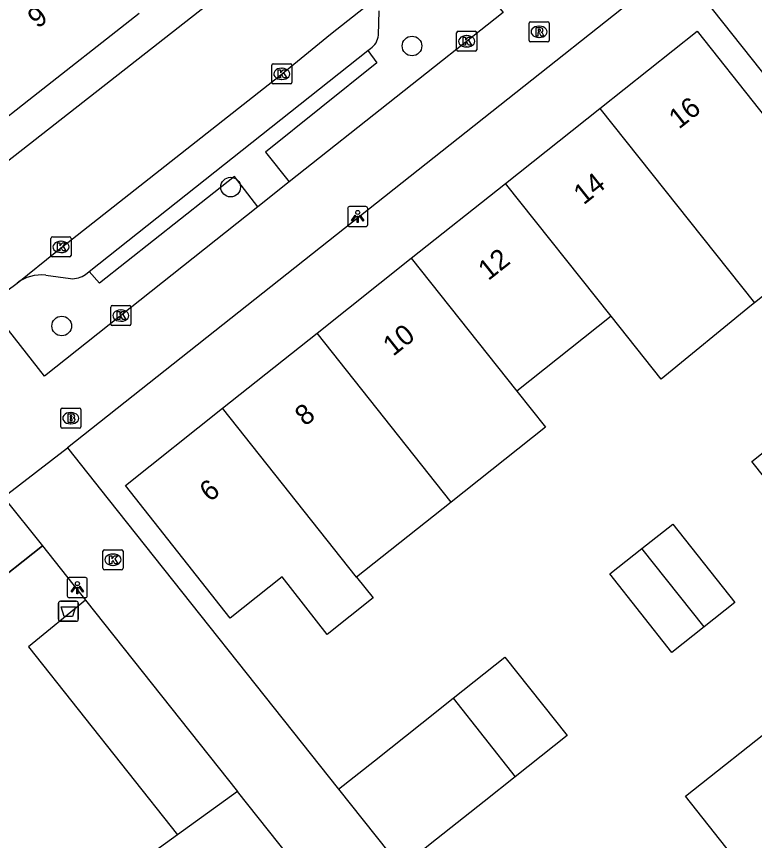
# Model space of a CAD drawing. Extents: x 157321 to 158827, y 386650 to 388532.
# Drawn here: x 157739.5 to 157776.25, y 387509.01 to 387550.03 of the extents above; entities that cross this region are included whole.
import ezdxf

# ---------------------------------------------------------------- set-up
doc = ezdxf.new("R2010")
doc.units = 0
for name, color, linetype in [('IMGEO_Afvalbak', 7, 'Continuous'), ('IMGEO_Boom', 7, 'Continuous'), ('IMGEO_Brandkraan', 7, 'Continuous'), ('IMGEO_Groenvoorziening', 7, 'Continuous'), ('IMGEO_Hek', 7, 'Continuous'), ('IMGEO_Kolk', 7, 'Continuous'), ('IMGEO_Lichtpunt', 7, 'Continuous'), ('IMGEO_Loofbos', 7, 'Continuous'), ('IMGEO_Muur', 7, 'Continuous'), ('IMGEO_Pand', 7, 'Continuous'), ('IMGEO_Pand_nummerreeks', 7, 'Continuous'), ('IMGEO_Parkeervlak_open', 7, 'Continuous'), ('IMGEO_Rijbaan_lokaal_open', 7, 'Continuous'), ('IMGEO_Rioolput', 7, 'Continuous'), ('IMGEO_Voetpad_open', 7, 'Continuous')]:
    doc.layers.add(name, color=color, linetype=linetype)

msp = doc.modelspace()

# ---------------------------------------------------------------- linework, layer by layer
at = {"layer": 'IMGEO_Afvalbak'}
for p, q in [((157741.594, 387520.026), (157741.594, 387520.826)), ((157741.594, 387520.826), (157741.594, 387520.026)), ((157741.694, 387520.926), (157742.484, 387520.926)), ((157742.484, 387520.926), (157741.694, 387520.926)), ((157742.584, 387520.826), (157742.584, 387520.026)), ((157742.584, 387520.026), (157742.584, 387520.826)), ((157742.484, 387519.926), (157741.694, 387519.926)), ((157741.694, 387519.926), (157742.484, 387519.926))]:
    msp.add_line(p, q, dxfattribs=at)
msp.add_lwpolyline([(157741.737, 387520.64), (157742.441, 387520.64), (157742.292, 387520.17), (157741.886, 387520.17), (157741.737, 387520.64)], dxfattribs=at)
for centre, start, end in [((157741.694, 387520.826), 90, 180), ((157741.694, 387520.826), 90, 180), ((157742.484, 387520.826), 0, 90), ((157742.484, 387520.826), 360, 90), ((157741.694, 387520.026), 180, 270), ((157741.694, 387520.026), 180, 270), ((157742.484, 387520.026), 270, 0), ((157742.484, 387520.026), 270, 0)]:
    msp.add_arc(centre, 0.1, start, end, dxfattribs=at)
at = {"layer": 'IMGEO_Boom'}
for centre in [(157759.199, 387548.562), (157750.167, 387541.538), (157741.757, 387534.624)]:
    msp.add_circle(centre, 0.489, dxfattribs=at)
at = {"layer": 'IMGEO_Brandkraan'}
for p, q in [((157741.707, 387529.61), (157741.707, 387530.462)), ((157741.782, 387530.536), (157742.634, 387530.536)), ((157742.708, 387530.462), (157742.708, 387529.61)), ((157742.195, 387530.316), (157742.22, 387530.316)), ((157742.218, 387529.756), (157742.193, 387529.756)), ((157742.634, 387529.536), (157741.782, 387529.536))]:
    msp.add_line(p, q, dxfattribs=at)
for points in [[(157741.707, 387529.61), (157741.707, 387530.462)], [(157741.782, 387530.536), (157742.634, 387530.536)], [(157742.708, 387530.462), (157742.708, 387529.61)], [(157742.055, 387530.236), (157742.055, 387529.836), (157742.268, 387529.836)], [(157742.286, 387530.236), (157742.055, 387530.236)], [(157742.234, 387530.155), (157742.18, 387530.155), (157742.18, 387530.079)], [(157742.18, 387530.079), (157742.233, 387530.079)], [(157742.242, 387530.003), (157742.18, 387530.003), (157742.18, 387529.922)], [(157742.18, 387529.922), (157742.242, 387529.922)], [(157742.634, 387529.536), (157741.782, 387529.536)]]:
    msp.add_lwpolyline(points, dxfattribs=at)
for centre, radius, start, end in [((157741.784, 387530.46), 0.0765, 91.552, 178.448), ((157741.784, 387530.46), 0.0765, 91.552, 178.448), ((157742.632, 387530.46), 0.0765, 1.552, 88.448), ((157742.632, 387530.46), 0.0765, 1.552, 88.448), ((157742.235, 387530.117), 0.0379, 267.8285, 90.9355), ((157742.29, 387530.091), 0.145, 59.4692, 91.5367), ((157742.315, 387530.138), 0.0922, 285.5137, 58.1501), ((157742.32, 387529.946), 0.105, 301.3115, 78.989), ((157742.243, 387529.962), 0.0404, 269.8759, 90.5077), ((157742.274, 387530.087), 0.251, 268.6676, 293.5347), ((157741.784, 387529.612), 0.0765, 181.552, 268.448), ((157741.784, 387529.612), 0.0765, 181.552, 268.448), ((157742.632, 387529.612), 0.0765, 271.552, 358.448), ((157742.632, 387529.612), 0.0765, 271.552, 358.448)]:
    msp.add_arc(centre, radius, start, end, dxfattribs=at)
for centre, major_axis, ratio, start_param, end_param in [((157742.194, 387530.036), (-0.387, 0.002), 0.722429, 4.712389, 7.853982), ((157742.219, 387530.036), (-0.39, 0.002), 0.717154, 1.570796, 4.712389)]:
    msp.add_ellipse(centre, major_axis=major_axis, ratio=ratio, start_param=start_param, end_param=end_param, dxfattribs=at)
at = {"layer": 'IMGEO_Groenvoorziening'}
for points in [[(157729.559, 387514.786), (157740.803, 387523.675)], [(157742.949, 387520.974), (157740.098, 387518.647), (157747.526, 387509.303)]]:
    msp.add_lwpolyline(points, dxfattribs=at)
at = {"layer": 'IMGEO_Hek'}
for points in [[(157740.803, 387523.675), (157729.559, 387514.786)], [(157742.949, 387520.974), (157740.098, 387518.647), (157747.526, 387509.303)], [(157747.526, 387509.303), (157739.152, 387503.254)]]:
    msp.add_lwpolyline(points, dxfattribs=at)
at = {"layer": 'IMGEO_Kolk'}
for p, q in [((157761.42, 387548.371), (157761.42, 387549.223)), ((157761.495, 387549.297), (157762.347, 387549.297)), ((157761.908, 387549.077), (157761.933, 387549.077)), ((157762.421, 387549.223), (157762.421, 387548.371)), ((157761.931, 387548.517), (157761.906, 387548.517)), ((157762.347, 387548.297), (157761.495, 387548.297)), ((157752.214, 387546.748), (157752.214, 387547.6)), ((157752.289, 387547.674), (157753.141, 387547.674)), ((157752.702, 387547.454), (157752.727, 387547.454)), ((157753.215, 387547.6), (157753.215, 387546.748)), ((157752.725, 387546.894), (157752.7, 387546.894)), ((157753.141, 387546.674), (157752.289, 387546.674)), ((157741.221, 387538.135), (157741.221, 387538.987)), ((157741.296, 387539.061), (157742.148, 387539.061)), ((157741.709, 387538.841), (157741.734, 387538.841)), ((157742.222, 387538.987), (157742.222, 387538.135)), ((157741.732, 387538.281), (157741.707, 387538.281)), ((157742.148, 387538.061), (157741.296, 387538.061)), ((157744.2, 387534.717), (157744.2, 387535.569)), ((157744.275, 387535.643), (157745.127, 387535.643)), ((157744.688, 387535.423), (157744.713, 387535.423)), ((157745.201, 387535.569), (157745.201, 387534.717)), ((157745.127, 387534.643), (157744.275, 387534.643)), ((157744.711, 387534.863), (157744.686, 387534.863)), ((157743.884, 387523.49), (157744.736, 387523.49)), ((157743.809, 387522.564), (157743.809, 387523.416)), ((157744.297, 387523.27), (157744.322, 387523.27)), ((157744.81, 387523.416), (157744.81, 387522.564)), ((157744.32, 387522.71), (157744.295, 387522.71)), ((157744.736, 387522.49), (157743.884, 387522.49))]:
    msp.add_line(p, q, dxfattribs=at)
for points in [[(157761.42, 387548.371), (157761.42, 387549.223)], [(157761.495, 387549.297), (157762.347, 387549.297)], [(157761.741, 387548.997), (157761.864, 387548.997), (157761.864, 387548.846), (157761.994, 387548.997), (157762.158, 387548.997), (157762.012, 387548.846), (157762.165, 387548.597), (157762.013, 387548.597), (157761.928, 387548.761), (157761.864, 387548.694), (157761.864, 387548.597), (157761.741, 387548.597), (157761.741, 387548.997)], [(157762.421, 387549.223), (157762.421, 387548.371)], [(157762.347, 387548.297), (157761.495, 387548.297)], [(157752.214, 387546.748), (157752.214, 387547.6)], [(157752.289, 387547.674), (157753.141, 387547.674)], [(157752.535, 387547.374), (157752.658, 387547.374), (157752.658, 387547.223), (157752.788, 387547.374), (157752.952, 387547.374), (157752.806, 387547.223), (157752.959, 387546.974), (157752.807, 387546.974), (157752.722, 387547.138), (157752.658, 387547.071), (157752.658, 387546.974), (157752.535, 387546.974), (157752.535, 387547.374)], [(157753.215, 387547.6), (157753.215, 387546.748)], [(157753.141, 387546.674), (157752.289, 387546.674)], [(157741.221, 387538.135), (157741.221, 387538.987)], [(157741.296, 387539.061), (157742.148, 387539.061)], [(157741.542, 387538.761), (157741.665, 387538.761), (157741.665, 387538.61), (157741.795, 387538.761), (157741.959, 387538.761), (157741.813, 387538.61), (157741.966, 387538.361), (157741.814, 387538.361), (157741.729, 387538.525), (157741.665, 387538.458), (157741.665, 387538.361), (157741.542, 387538.361), (157741.542, 387538.761)], [(157742.222, 387538.987), (157742.222, 387538.135)], [(157742.148, 387538.061), (157741.296, 387538.061)], [(157744.2, 387534.717), (157744.2, 387535.569)], [(157744.275, 387535.643), (157745.127, 387535.643)], [(157745.201, 387535.569), (157745.201, 387534.717)], [(157744.521, 387535.343), (157744.644, 387535.343), (157744.644, 387535.192), (157744.774, 387535.343), (157744.938, 387535.343), (157744.792, 387535.192), (157744.945, 387534.943), (157744.793, 387534.943), (157744.708, 387535.107), (157744.644, 387535.04), (157744.644, 387534.943), (157744.521, 387534.943), (157744.521, 387535.343)], [(157745.127, 387534.643), (157744.275, 387534.643)], [(157743.884, 387523.49), (157744.736, 387523.49)], [(157743.809, 387522.564), (157743.809, 387523.416)], [(157744.13, 387523.19), (157744.253, 387523.19), (157744.253, 387523.039), (157744.383, 387523.19), (157744.547, 387523.19), (157744.401, 387523.039), (157744.554, 387522.79), (157744.402, 387522.79), (157744.317, 387522.954), (157744.253, 387522.887), (157744.253, 387522.79), (157744.13, 387522.79), (157744.13, 387523.19)], [(157744.81, 387523.416), (157744.81, 387522.564)], [(157744.736, 387522.49), (157743.884, 387522.49)]]:
    msp.add_lwpolyline(points, dxfattribs=at)
for centre, start, end in [((157761.497, 387549.221), 91.552, 178.448), ((157761.497, 387549.221), 91.552, 178.448), ((157762.345, 387549.221), 1.552, 88.448), ((157762.345, 387549.221), 1.552, 88.448), ((157761.497, 387548.373), 181.552, 268.448), ((157761.497, 387548.373), 181.552, 268.448), ((157762.345, 387548.373), 271.552, 358.448), ((157762.345, 387548.373), 271.552, 358.448), ((157752.291, 387547.598), 91.552, 178.448), ((157752.291, 387547.598), 91.552, 178.448), ((157753.139, 387547.598), 1.552, 88.448), ((157753.139, 387547.598), 1.552, 88.448), ((157752.291, 387546.75), 181.552, 268.448), ((157752.291, 387546.75), 181.552, 268.448), ((157753.139, 387546.75), 271.552, 358.448), ((157753.139, 387546.75), 271.552, 358.448), ((157741.298, 387538.985), 91.552, 178.448), ((157741.298, 387538.985), 91.552, 178.448), ((157742.146, 387538.985), 1.552, 88.448), ((157742.146, 387538.985), 1.552, 88.448), ((157741.298, 387538.137), 181.552, 268.448), ((157741.298, 387538.137), 181.552, 268.448), ((157742.146, 387538.137), 271.552, 358.448), ((157742.146, 387538.137), 271.552, 358.448), ((157744.277, 387535.567), 91.552, 178.448), ((157744.277, 387535.567), 91.552, 178.448), ((157745.125, 387535.567), 1.552, 88.448), ((157745.125, 387535.567), 1.552, 88.448), ((157744.277, 387534.719), 181.552, 268.448), ((157744.277, 387534.719), 181.552, 268.448), ((157745.125, 387534.719), 271.552, 358.448), ((157745.125, 387534.719), 271.552, 358.448), ((157743.886, 387523.414), 91.552, 178.448), ((157743.886, 387523.414), 91.552, 178.448), ((157744.734, 387523.414), 1.552, 88.448), ((157744.734, 387523.414), 1.552, 88.448), ((157743.886, 387522.566), 181.552, 268.448), ((157743.886, 387522.566), 181.552, 268.448), ((157744.734, 387522.566), 271.552, 358.448), ((157744.734, 387522.566), 271.552, 358.448)]:
    msp.add_arc(centre, 0.0765, start, end, dxfattribs=at)
for centre, major_axis, ratio, start_param, end_param in [((157761.907, 387548.797), (-0.387, 0.002), 0.722429, 4.712389, 7.853982), ((157761.932, 387548.797), (-0.39, 0.002), 0.717154, 1.570796, 4.712389), ((157752.701, 387547.174), (-0.387, 0.002), 0.722429, 4.712389, 7.853982), ((157752.726, 387547.174), (-0.39, 0.002), 0.717154, 1.570796, 4.712389), ((157741.708, 387538.561), (-0.387, 0.002), 0.722429, 4.712389, 7.853982), ((157741.733, 387538.561), (-0.39, 0.002), 0.717154, 1.570796, 4.712389), ((157744.687, 387535.143), (-0.387, 0.002), 0.722429, 4.712389, 7.853982), ((157744.712, 387535.143), (-0.39, 0.002), 0.717154, 1.570796, 4.712389), ((157744.296, 387522.99), (-0.387, 0.002), 0.722429, 4.712389, 7.853982), ((157744.321, 387522.99), (-0.39, 0.002), 0.717154, 1.570796, 4.712389)]:
    msp.add_ellipse(centre, major_axis=major_axis, ratio=ratio, start_param=start_param, end_param=end_param, dxfattribs=at)
at = {"layer": 'IMGEO_Lichtpunt'}
for p, q in [((157755.995, 387540.477), (157755.995, 387539.67)), ((157755.995, 387540.477), (157755.995, 387539.67)), ((157756.897, 387540.572), (157756.089, 387540.572)), ((157756.897, 387540.572), (157756.089, 387540.572)), ((157756.991, 387539.67), (157756.991, 387540.477)), ((157756.991, 387539.67), (157756.991, 387540.477)), ((157756.089, 387539.576), (157756.897, 387539.576)), ((157756.089, 387539.576), (157756.897, 387539.576)), ((157742.036, 387522.004), (157742.036, 387521.197)), ((157742.036, 387522.004), (157742.036, 387521.197)), ((157742.938, 387522.099), (157742.13, 387522.099)), ((157742.938, 387522.099), (157742.13, 387522.099)), ((157743.032, 387521.197), (157743.032, 387522.004)), ((157743.032, 387521.197), (157743.032, 387522.004)), ((157742.13, 387521.103), (157742.938, 387521.103)), ((157742.13, 387521.103), (157742.938, 387521.103))]:
    msp.add_line(p, q, dxfattribs=at)
for points in [[(157756.369, 387540.141), (157756.408, 387540.113), (157756.22, 387539.851), (157756.182, 387539.878), (157756.369, 387540.141)], [(157756.471, 387540.093), (157756.518, 387540.093), (157756.518, 387539.771), (157756.471, 387539.771), (157756.471, 387540.093)], [(157756.581, 387540.113), (157756.619, 387540.14), (157756.806, 387539.878), (157756.767, 387539.85), (157756.581, 387540.113)], [(157742.41, 387521.668), (157742.449, 387521.64), (157742.261, 387521.378), (157742.223, 387521.405), (157742.41, 387521.668)], [(157742.512, 387521.62), (157742.559, 387521.62), (157742.559, 387521.298), (157742.512, 387521.298), (157742.512, 387521.62)], [(157742.622, 387521.64), (157742.66, 387521.667), (157742.847, 387521.405), (157742.808, 387521.377), (157742.622, 387521.64)]]:
    msp.add_lwpolyline(points, dxfattribs=at)
for centre in [(157756.494, 387540.275), (157742.535, 387521.802)]:
    msp.add_circle(centre, 0.0994, dxfattribs=at)
for centre, start, end in [((157756.089, 387540.477), 90, 180), ((157756.089, 387540.477), 90, 180), ((157756.897, 387540.477), 0, 90), ((157756.897, 387540.477), 0, 90), ((157756.089, 387539.67), 180, 270), ((157756.089, 387539.67), 180, 270), ((157756.897, 387539.67), 270, 0), ((157756.897, 387539.67), 270, 360), ((157742.13, 387522.004), 90, 180), ((157742.13, 387522.004), 90, 180), ((157742.938, 387522.004), 0, 90), ((157742.938, 387522.004), 0, 90), ((157742.13, 387521.197), 180, 270), ((157742.13, 387521.197), 180, 270), ((157742.938, 387521.197), 270, 0), ((157742.938, 387521.197), 270, 360)]:
    msp.add_arc(centre, 0.0946, start, end, dxfattribs=at)
at = {"layer": 'IMGEO_Loofbos'}
for points in [[(157750.512, 387511.46), (157747.526, 387509.303)], [(157747.526, 387509.303), (157739.152, 387503.254)]]:
    msp.add_lwpolyline(points, dxfattribs=at)
at = {"layer": 'IMGEO_Muur'}
msp.add_lwpolyline([(157744.071, 387526.007), (157755.546, 387511.564)], dxfattribs=at)
at = {"layer": 'IMGEO_Pand'}
for points in [[(157777.563, 387546.111), (157773.707, 387550.968), (157776.14, 387552.899), (157779.993, 387548.046)], [(157745.607, 387550.181), (157740.117, 387545.861), (157738.302, 387544.44)], [(157768.549, 387545.452), (157773.398, 387549.304), (157776.507, 387545.389), (157778.656, 387542.68), (157781.084, 387539.619), (157776.243, 387535.777)], [(157763.855, 387541.724), (157768.549, 387545.452)], [(157768.549, 387545.452), (157776.243, 387535.777)], [(157759.163, 387537.996), (157763.855, 387541.724)], [(157769.114, 387535.108), (157763.855, 387541.724)], [(157754.47, 387534.268), (157759.163, 387537.996)], [(157759.163, 387537.996), (157764.419, 387531.383)], [(157776.243, 387535.777), (157776.104, 387535.667), (157771.603, 387531.978), (157769.114, 387535.108)], [(157769.114, 387535.108), (157764.419, 387531.383)], [(157749.769, 387530.534), (157754.47, 387534.268)], [(157761.145, 387525.864), (157754.47, 387534.268)], [(157764.419, 387531.383), (157765.844, 387529.59), (157761.145, 387525.864)], [(157783.155, 387527.085), (157779.225, 387523.973), (157776.125, 387527.887), (157780.038, 387531.005)], [(157756.438, 387522.13), (157757.263, 387521.1), (157754.969, 387519.263), (157752.733, 387522.137), (157750.15, 387520.087), (157744.928, 387526.688), (157749.769, 387530.534)], [(157756.438, 387522.13), (157749.769, 387530.534)], [(157761.145, 387525.864), (157756.438, 387522.13)], [(157770.646, 387523.548), (157772.187, 387524.769), (157775.277, 387520.854), (157773.747, 387519.647)], [(157773.747, 387519.647), (157772.14, 387518.379), (157769.055, 387522.288), (157770.646, 387523.548)], [(157773.747, 387519.647), (157770.646, 387523.548)], [(157761.245, 387516.095), (157763.827, 387518.148), (157766.927, 387514.234), (157764.333, 387512.18)], [(157755.546, 387511.564), (157757.331, 387512.983), (157759.693, 387514.861), (157761.245, 387516.095)], [(157761.245, 387516.095), (157764.333, 387512.18)], [(157780.62, 387511.023), (157779.228, 387509.922), (157779.854, 387509.13), (157776.542, 387506.511), (157776.267, 387506.859), (157772.816, 387511.221), (157777.52, 387514.94)], [(157764.333, 387512.18), (157762.786, 387510.955), (157760.42, 387509.082), (157758.638, 387507.671)], [(157755.546, 387511.564), (157758.638, 387507.671)]]:
    msp.add_lwpolyline(points, dxfattribs=at)
at = {"layer": 'IMGEO_Parkeervlak_open'}
for points in [[(157757.524, 387549.105), (157757.57, 387550.319)], [(157756.999, 387548.33), (157757.135, 387548.437)], [(157740.961, 387537.156), (157742.2, 387536.981)], [(157742.943, 387537.189), (157743.132, 387537.339)]]:
    msp.add_lwpolyline(points, dxfattribs=at)
for centre, radius, start, end in [((157756.636, 387549.175), 0.891, 304.0628, 355.5097), ((157740.737, 387535.21), 1.959, 83.4389, 127.9318), ((157742.258, 387538.207), 1.227, 267.3136, 303.9652)]:
    msp.add_arc(centre, radius, start, end, dxfattribs=at)
at = {"layer": 'IMGEO_Rijbaan_lokaal_open'}
for points in [[(157734.138, 387538.975), (157736.667, 387540.966), (157748.929, 387550.558), (157750.654, 387551.925)], [(157739.533, 387536.755), (157741.509, 387538.353), (157752.579, 387547.065), (157755.146, 387549.153), (157758.189, 387551.567)], [(157738.106, 387535.707), (157739.533, 387536.755)]]:
    msp.add_lwpolyline(points, dxfattribs=at)
at = {"layer": 'IMGEO_Rioolput'}
for p, q in [((157765.1, 387549.768), (157765.952, 387549.768)), ((157765.025, 387548.842), (157765.025, 387549.694)), ((157765.513, 387549.548), (157765.538, 387549.548)), ((157766.026, 387549.694), (157766.026, 387548.842)), ((157765.536, 387548.988), (157765.511, 387548.988)), ((157765.952, 387548.768), (157765.1, 387548.768))]:
    msp.add_line(p, q, dxfattribs=at)
for points in [[(157765.1, 387549.768), (157765.952, 387549.768)], [(157765.025, 387548.842), (157765.025, 387549.694)], [(157765.614, 387549.466), (157765.362, 387549.468), (157765.362, 387549.068)], [(157765.54, 387549.387), (157765.486, 387549.387), (157765.486, 387549.306)], [(157766.026, 387549.694), (157766.026, 387548.842)], [(157765.362, 387549.068), (157765.486, 387549.068), (157765.486, 387549.23), (157765.497, 387549.23)], [(157765.486, 387549.306), (157765.538, 387549.306)], [(157765.544, 387549.201), (157765.615, 387549.068), (157765.755, 387549.068), (157765.69, 387549.194)], [(157765.952, 387548.768), (157765.1, 387548.768)]]:
    msp.add_lwpolyline(points, dxfattribs=at)
for centre, radius, start, end in [((157765.102, 387549.692), 0.0765, 91.552, 178.448), ((157765.102, 387549.692), 0.0765, 91.552, 178.448), ((157765.95, 387549.692), 0.0765, 1.552, 88.448), ((157765.95, 387549.692), 0.0765, 1.552, 88.448), ((157765.546, 387549.291), 0.0964, 77.0061, 93.1865), ((157765.56, 387549.348), 0.0378, 276.6634, 79.6772), ((157765.613, 387549.356), 0.109, 350.3612, 89.416), ((157765.611, 387549.356), 0.112, 277.5842, 350.9817), ((157765.496, 387549.177), 0.0533, 26.0293, 88.6989), ((157765.522, 387549.495), 0.19, 274.7715, 282.9687), ((157765.595, 387549.141), 0.108, 29.5134, 73.7905), ((157765.102, 387548.844), 0.0765, 181.552, 268.448), ((157765.102, 387548.844), 0.0765, 181.552, 268.448), ((157765.95, 387548.844), 0.0765, 271.552, 358.448), ((157765.95, 387548.844), 0.0765, 271.552, 358.448)]:
    msp.add_arc(centre, radius, start, end, dxfattribs=at)
for centre, major_axis, ratio, start_param, end_param in [((157765.512, 387549.268), (-0.387, 0.002), 0.722429, 4.712389, 7.853982), ((157765.537, 387549.268), (-0.39, 0.002), 0.717154, 1.570796, 4.712389)]:
    msp.add_ellipse(centre, major_axis=major_axis, ratio=ratio, start_param=start_param, end_param=end_param, dxfattribs=at)
at = {"layer": 'IMGEO_Voetpad_open'}
for points in [[(157792.348, 387568.39), (157742.039, 387528.565)], [(157761.12, 387553.441), (157763.733, 387550.236), (157753.086, 387541.793)], [(157743.132, 387537.339), (157756.999, 387548.33)], [(157756.999, 387548.33), (157757.453, 387547.729), (157751.905, 387543.275), (157753.086, 387541.793)], [(157751.53, 387540.559), (157750.365, 387542.06), (157743.631, 387536.751), (157743.132, 387537.339)], [(157753.086, 387541.793), (157751.53, 387540.559)], [(157751.53, 387540.559), (157740.906, 387532.135), (157738.803, 387534.802), (157738.741, 387534.883)], [(157738.866, 387526.111), (157742.039, 387528.565)], [(157742.039, 387528.565), (157744.071, 387526.007), (157755.546, 387511.564)], [(157738.866, 387526.111), (157740.803, 387523.675)], [(157740.803, 387523.675), (157742.949, 387520.974)], [(157742.949, 387520.974), (157750.512, 387511.46)], [(157759.323, 387500.378), (157750.512, 387511.46)]]:
    msp.add_lwpolyline(points, dxfattribs=at)

# ---------------------------------------------------------------- texts
at = {"layer": 'IMGEO_Pand_nummerreeks'}
for s, rotation, p in [('9', 38.1638, (157740.558, 387549.399)), ('16', 38.4629, (157772.489, 387544.394)), ('14', 38.4629, (157767.744, 387540.624)), ('12', 38.4629, (157762.997, 387536.853)), ('10', 38.4629, (157758.257, 387533.088)), ('8', 38.4629, (157753.873, 387529.605)), ('6', 38.4629, (157749.125, 387525.833))]:
    msp.add_text(s, height=1, rotation=rotation, dxfattribs=at).set_placement(p)

doc.saveas('drawing.dxf')
